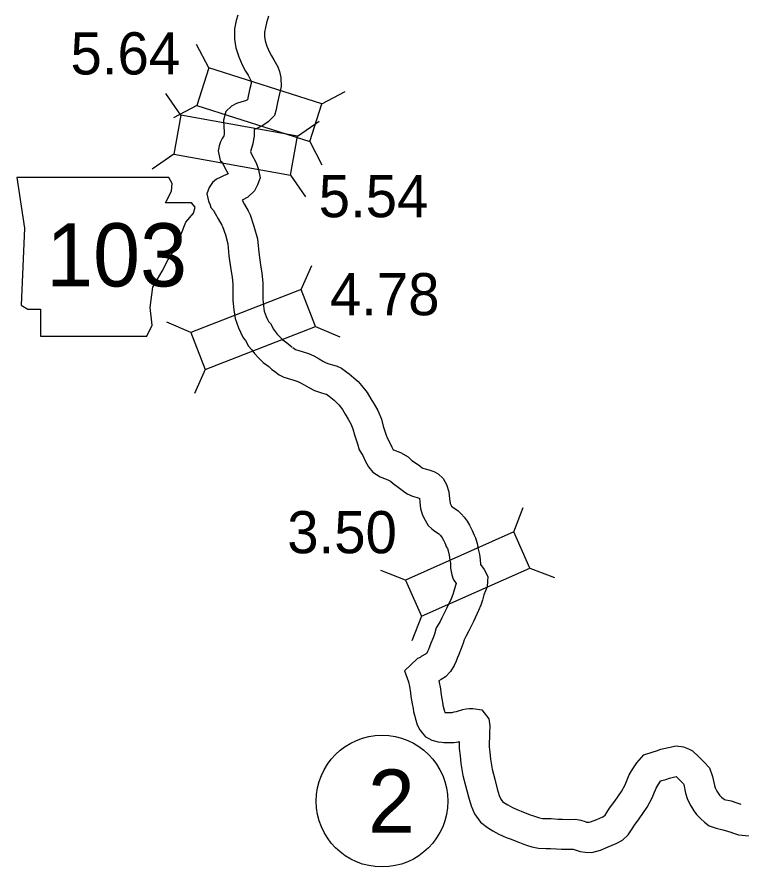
# Model space of a CAD drawing. Extents: x -939622 to -934245, y 1383184 to 1385301.
# Drawn here: x -935325.26 to -935303.48, y 1384136.15 to 1384161.71 of the extents above; entities that cross this region are included whole.
import ezdxf

# ---------------------------------------------------------------- set-up
doc = ezdxf.new("R2010")
doc.units = 0
for name, color, linetype in [('Level 10', 7, 'Continuous'), ('Level 20', 7, 'Continuous'), ('Level 21', 7, 'Continuous'), ('Level 25', 7, 'Continuous'), ('Level 27', 7, 'Continuous')]:
    doc.layers.add(name, color=color, linetype=linetype)

msp = doc.modelspace()

# ---------------------------------------------------------------- linework, layer by layer
at = {"layer": 'Level 10'}
for points in [[(-935318.616, 1384161.766), (-935318.66, 1384161.607), (-935318.715, 1384161.354), (-935318.715, 1384161.042), (-935318.67, 1384160.777), (-935318.583, 1384160.515), (-935318.483, 1384160.27), (-935318.38, 1384160.075), (-935318.3, 1384159.956), (-935318.24, 1384159.843), (-935318.225, 1384159.801), (-935318.216, 1384159.764), (-935318.214, 1384159.712), (-935318.251, 1384159.554), (-935318.301, 1384159.327), (-935318.323, 1384159.22), (-935318.324, 1384159.219), (-935318.381, 1384159.191), (-935318.498, 1384159.16), (-935318.658, 1384159.109), (-935318.805, 1384159.022), (-935318.977, 1384158.867), (-935319.049, 1384158.609), (-935319.034, 1384158.396), (-935319.024, 1384158.264), (-935319.022, 1384158.186), (-935319.024, 1384158.174), (-935319.031, 1384158.138), (-935319.082, 1384158.055), (-935319.139, 1384157.95), (-935319.176, 1384157.838), (-935319.201, 1384157.68), (-935319.142, 1384157.391), (-935319.082, 1384157.341), (-935319.013, 1384157.195), (-935318.906, 1384156.993), (-935319.043, 1384156.936), (-935319.144, 1384156.882), (-935319.251, 1384156.828), (-935319.376, 1384156.734), (-935319.472, 1384156.583), (-935319.541, 1384156.388), (-935319.486, 1384156.132), (-935319.458, 1384156.093), (-935319.426, 1384155.982), (-935319.347, 1384155.887), (-935319.291, 1384155.802), (-935319.208, 1384155.642), (-935319.097, 1384155.449), (-935319.075, 1384155.407), (-935318.987, 1384155.155), (-935318.912, 1384154.883), (-935318.882, 1384154.528), (-935318.826, 1384154.121), (-935318.786, 1384153.885), (-935318.764, 1384153.671), (-935318.765, 1384153.427), (-935318.766, 1384153.182), (-935318.736, 1384152.906), (-935318.695, 1384152.642), (-935318.593, 1384152.361), (-935318.535, 1384152.237), (-935318.455, 1384152.065), (-935318.385, 1384151.982), (-935318.296, 1384151.814), (-935318.197, 1384151.696), (-935318.115, 1384151.586), (-935317.98, 1384151.45), (-935317.854, 1384151.32), (-935317.684, 1384151.196), (-935317.592, 1384151.111), (-935317.479, 1384151.035)], [(-935317.694, 1384161.731), (-935317.747, 1384161.532), (-935317.785, 1384161.392), (-935317.815, 1384161.256), (-935317.815, 1384161.117), (-935317.795, 1384160.996), (-935317.739, 1384160.828), (-935317.666, 1384160.651), (-935317.606, 1384160.536), (-935317.527, 1384160.419), (-935317.413, 1384160.205), (-935317.365, 1384160.065), (-935317.318, 1384159.891), (-935317.312, 1384159.618), (-935317.373, 1384159.356), (-935317.42, 1384159.14), (-935317.441, 1384159.039), (-935317.46, 1384158.93), (-935317.51, 1384158.743), (-935317.7, 1384158.558), (-935317.86, 1384158.444), (-935318.064, 1384158.344), (-935318.127, 1384158.327), (-935318.125, 1384158.308), (-935318.12, 1384158.121), (-935318.138, 1384158.02), (-935318.16, 1384157.89), (-935318.237, 1384157.66), (-935318.208, 1384157.599), (-935318.059, 1384157.319), (-935318.004, 1384157.157), (-935317.98, 1384157.058), (-935317.944, 1384156.877), (-935318.027, 1384156.666), (-935318.116, 1384156.484), (-935318.314, 1384156.292), (-935318.481, 1384156.196), (-935318.418, 1384156.074), (-935318.306, 1384155.879), (-935318.247, 1384155.764), (-935318.128, 1384155.424), (-935318.022, 1384155.043), (-935317.987, 1384154.628), (-935317.936, 1384154.258), (-935317.894, 1384154.006), (-935317.864, 1384153.714), (-935317.865, 1384153.423), (-935317.866, 1384153.229), (-935317.843, 1384153.023), (-935317.819, 1384152.866), (-935317.761, 1384152.706), (-935317.72, 1384152.617), (-935317.69, 1384152.554), (-935317.636, 1384152.49), (-935317.545, 1384152.319), (-935317.491, 1384152.255), (-935317.432, 1384152.176), (-935317.337, 1384152.08), (-935317.262, 1384152.002), (-935317.111, 1384151.893), (-935317.033, 1384151.82), (-935316.98, 1384151.784)], [(-935316.957, 1384151.768), (-935316.884, 1384151.712), (-935316.877, 1384151.709), (-935316.777, 1384151.677), (-935316.674, 1384151.649), (-935316.485, 1384151.59), (-935316.329, 1384151.517), (-935316.169, 1384151.433), (-935316.033, 1384151.349), (-935315.956, 1384151.308), (-935315.873, 1384151.282), (-935315.725, 1384151.241), (-935315.627, 1384151.207), (-935315.492, 1384151.152), (-935315.338, 1384151.033), (-935315.266, 1384150.983), (-935315.121, 1384150.859), (-935314.999, 1384150.747), (-935314.893, 1384150.633), (-935314.728, 1384150.419), (-935314.611, 1384150.231), (-935314.516, 1384150.07), (-935314.405, 1384149.877), (-935314.295, 1384149.613), (-935314.241, 1384149.405), (-935314.151, 1384149.14), (-935314.127, 1384149.056), (-935314.061, 1384148.945), (-935313.979, 1384148.771), (-935313.939, 1384148.697), (-935313.929, 1384148.691), (-935313.719, 1384148.611), (-935313.495, 1384148.486), (-935313.376, 1384148.377), (-935313.269, 1384148.3), (-935313.143, 1384148.209), (-935313.068, 1384148.155), (-935313.05, 1384148.147), (-935312.976, 1384148.127), (-935312.869, 1384148.096), (-935312.716, 1384148.038), (-935312.589, 1384147.968), (-935312.435, 1384147.834), (-935312.336, 1384147.651), (-935312.27, 1384147.427), (-935312.243, 1384147.225), (-935312.23, 1384147.092), (-935312.227, 1384147.079), (-935312.218, 1384147.062), (-935312.185, 1384147.001), (-935312.144, 1384146.968), (-935311.987, 1384146.858), (-935311.893, 1384146.771), (-935311.805, 1384146.67), (-935311.72, 1384146.545), (-935311.644, 1384146.427), (-935311.566, 1384146.273), (-935311.509, 1384146.132), (-935311.467, 1384146.045), (-935311.419, 1384145.879), (-935311.381, 1384145.711), (-935311.349, 1384145.545), (-935311.321, 1384145.393), (-935311.314, 1384145.248), (-935311.201, 1384145.098), (-935311.098, 1384144.884), (-935311.101, 1384144.744), (-935311.115, 1384144.575), (-935311.211, 1384144.334), (-935311.254, 1384144.173), (-935311.31, 1384144.021), (-935311.374, 1384143.859), (-935311.529, 1384143.529), (-935311.61, 1384143.371), (-935311.666, 1384143.252), (-935311.753, 1384143.079), (-935311.811, 1384142.984), (-935311.838, 1384142.885), (-935311.892, 1384142.721), (-935311.971, 1384142.543), (-935312.006, 1384142.448), (-935312.048, 1384142.344), (-935312.107, 1384142.206), (-935312.217, 1384142.033), (-935312.372, 1384141.866), (-935312.503, 1384141.785), (-935312.565, 1384141.748)], [(-935317.502, 1384151.052), (-935317.373, 1384150.954), (-935317.231, 1384150.877), (-935317.032, 1384150.814), (-935316.927, 1384150.785), (-935316.811, 1384150.749), (-935316.729, 1384150.71), (-935316.615, 1384150.651), (-935316.483, 1384150.569), (-935316.305, 1384150.474), (-935316.126, 1384150.418), (-935315.993, 1384150.381), (-935315.947, 1384150.366), (-935315.945, 1384150.365), (-935315.868, 1384150.306), (-935315.816, 1384150.269), (-935315.718, 1384150.185), (-935315.633, 1384150.107), (-935315.58, 1384150.051), (-935315.468, 1384149.905), (-935315.381, 1384149.766), (-935315.295, 1384149.618), (-935315.214, 1384149.478), (-935315.15, 1384149.324), (-935315.103, 1384149.145), (-935315.01, 1384148.872), (-935314.96, 1384148.697), (-935314.857, 1384148.523), (-935314.782, 1384148.364), (-935314.684, 1384148.184), (-935314.558, 1384148.026), (-935314.337, 1384147.883), (-935314.1, 1384147.794), (-935314.026, 1384147.752), (-935313.945, 1384147.678), (-935313.796, 1384147.57), (-935313.667, 1384147.477), (-935313.517, 1384147.371), (-935313.356, 1384147.298), (-935313.221, 1384147.261), (-935313.155, 1384147.242), (-935313.153, 1384147.241), (-935313.153, 1384147.239), (-935313.137, 1384147.123), (-935313.119, 1384146.93), (-935313.072, 1384146.756), (-935313.016, 1384146.646), (-935312.893, 1384146.418), (-935312.779, 1384146.323), (-935312.684, 1384146.247), (-935312.551, 1384146.154), (-935312.539, 1384146.143), (-935312.521, 1384146.122), (-935312.471, 1384146.047), (-935312.424, 1384145.977), (-935312.386, 1384145.901), (-935312.333, 1384145.769), (-935312.311, 1384145.723), (-935312.291, 1384145.654), (-935312.262, 1384145.526), (-935312.233, 1384145.378), (-935312.217, 1384145.289), (-935312.215, 1384145.252), (-935312.222, 1384145.134), (-935312.173, 1384144.936), (-935312.138, 1384144.808), (-935312.046, 1384144.671), (-935312.067, 1384144.619), (-935312.113, 1384144.445), (-935312.152, 1384144.34), (-935312.201, 1384144.215), (-935312.337, 1384143.925), (-935312.418, 1384143.767), (-935312.474, 1384143.647), (-935312.541, 1384143.515), (-935312.644, 1384143.343), (-935312.699, 1384143.148), (-935312.734, 1384143.043), (-935312.805, 1384142.881), (-935312.845, 1384142.773), (-935312.878, 1384142.691), (-935312.906, 1384142.627), (-935312.932, 1384142.585), (-935312.948, 1384142.568), (-935312.969, 1384142.555), (-935313.098, 1384142.479), (-935313.129, 1384142.455), (-935313.207, 1384142.418), (-935313.603, 1384142.052), (-935313.478, 1384141.717), (-935313.449, 1384141.576)], [(-935312.565, 1384141.746), (-935312.523, 1384141.512), (-935312.513, 1384141.396), (-935312.48, 1384141.205), (-935312.453, 1384141.043), (-935312.45, 1384141.014), (-935312.414, 1384140.909), (-935312.401, 1384140.834), (-935312.392, 1384140.801), (-935312.328, 1384140.794), (-935312.317, 1384140.793), (-935312.27, 1384140.795), (-935312.184, 1384140.796), (-935312.169, 1384140.798), (-935312.111, 1384140.815), (-935312.039, 1384140.831), (-935311.944, 1384140.856), (-935311.899, 1384140.864), (-935311.895, 1384140.865), (-935311.852, 1384140.884), (-935311.744, 1384140.907), (-935311.653, 1384140.916), (-935311.55, 1384140.921), (-935311.28, 1384140.881), (-935311.069, 1384140.602), (-935311.035, 1384140.393), (-935311.046, 1384140.172), (-935311.056, 1384139.761), (-935311.036, 1384139.6), (-935311.01, 1384139.39), (-935310.964, 1384139.089), (-935310.882, 1384138.792), (-935310.809, 1384138.503), (-935310.749, 1384138.297), (-935310.701, 1384138.188), (-935310.658, 1384138.123), (-935310.61, 1384138.087), (-935310.497, 1384138.022), (-935310.356, 1384137.944), (-935310.195, 1384137.872), (-935310.095, 1384137.832), (-935309.819, 1384137.724), (-935309.75, 1384137.698), (-935309.66, 1384137.67), (-935309.541, 1384137.633), (-935309.453, 1384137.614), (-935309.331, 1384137.606), (-935309.186, 1384137.614), (-935308.975, 1384137.594), (-935308.846, 1384137.589), (-935308.649, 1384137.583), (-935308.455, 1384137.588), (-935308.302, 1384137.557), (-935308.169, 1384137.515), (-935308.13, 1384137.503), (-935308.082, 1384137.498), (-935308.05, 1384137.495), (-935308.004, 1384137.508), (-935307.818, 1384137.584), (-935307.631, 1384137.663), (-935307.592, 1384137.685), (-935307.564, 1384137.712), (-935307.511, 1384137.787), (-935307.434, 1384137.918), (-935307.27, 1384138.127), (-935307.078, 1384138.418), (-935306.966, 1384138.621), (-935306.842, 1384138.922), (-935306.735, 1384139.106), (-935306.611, 1384139.285), (-935306.403, 1384139.521), (-935306.121, 1384139.614), (-935306.017, 1384139.643), (-935305.889, 1384139.69), (-935305.43, 1384139.797), (-935305.207, 1384139.767), (-935305.057, 1384139.701), (-935304.939, 1384139.64), (-935304.736, 1384139.455), (-935304.598, 1384139.315), (-935304.429, 1384139.13), (-935304.335, 1384138.872), (-935304.281, 1384138.607), (-935304.258, 1384138.536), (-935304.203, 1384138.431), (-935304.15, 1384138.344), (-935304.129, 1384138.316), (-935304.069, 1384138.254), (-935304.002, 1384138.197), (-935303.991, 1384138.188), (-935303.984, 1384138.185), (-935303.78, 1384138.143), (-935303.632, 1384138.091), (-935303.482, 1384138.042)], [(-935313.451, 1384141.587), (-935313.416, 1384141.393), (-935313.406, 1384141.28), (-935313.368, 1384141.056), (-935313.345, 1384140.917), (-935313.332, 1384140.813), (-935313.288, 1384140.682), (-935313.28, 1384140.637), (-935313.224, 1384140.427), (-935313.139, 1384140.274), (-935313.071, 1384140.182), (-935312.967, 1384140.065), (-935312.874, 1384140.017), (-935312.779, 1384139.961), (-935312.59, 1384139.915), (-935312.48, 1384139.906), (-935312.417, 1384139.899), (-935312.344, 1384139.892), (-935312.253, 1384139.895), (-935312.117, 1384139.896), (-935311.976, 1384139.916), (-935311.952, 1384139.923), (-935311.957, 1384139.715), (-935311.929, 1384139.49), (-935311.902, 1384139.267), (-935311.845, 1384138.899), (-935311.752, 1384138.562), (-935311.678, 1384138.266), (-935311.596, 1384137.989), (-935311.493, 1384137.753), (-935311.32, 1384137.495), (-935311.107, 1384137.335), (-935310.941, 1384137.239), (-935310.76, 1384137.139), (-935310.546, 1384137.043), (-935310.425, 1384136.995), (-935310.141, 1384136.884), (-935310.043, 1384136.847), (-935309.93, 1384136.812), (-935309.769, 1384136.761), (-935309.575, 1384136.72), (-935309.338, 1384136.705), (-935309.206, 1384136.711), (-935309.034, 1384136.695), (-935308.876, 1384136.69), (-935308.652, 1384136.683), (-935308.535, 1384136.686), (-935308.526, 1384136.684), (-935308.439, 1384136.656), (-935308.316, 1384136.618), (-935308.172, 1384136.602), (-935307.965, 1384136.583), (-935307.709, 1384136.656), (-935307.473, 1384136.753), (-935307.231, 1384136.854), (-935307.046, 1384136.961), (-935306.878, 1384137.123), (-935306.754, 1384137.298), (-935306.688, 1384137.411), (-935306.54, 1384137.6), (-935306.307, 1384137.952), (-935306.153, 1384138.231), (-935306.034, 1384138.522), (-935305.974, 1384138.623), (-935305.901, 1384138.73), (-935305.89, 1384138.743), (-935305.858, 1384138.753), (-935305.739, 1384138.787), (-935305.631, 1384138.826), (-935305.433, 1384138.872), (-935305.36, 1384138.805), (-935305.25, 1384138.695), (-935305.213, 1384138.654), (-935305.204, 1384138.628), (-935305.152, 1384138.375), (-935305.09, 1384138.186), (-935304.987, 1384137.987), (-935304.895, 1384137.838), (-935304.816, 1384137.732), (-935304.687, 1384137.599), (-935304.576, 1384137.503), (-935304.433, 1384137.389), (-935304.226, 1384137.316), (-935304.022, 1384137.274), (-935303.92, 1384137.238), (-935303.76, 1384137.186)], [(-935303.763, 1384137.187), (-935303.551, 1384137.117), (-935303.236, 1384137.09), (-935303.021, 1384137.073), (-935302.896, 1384137.049), (-935302.808, 1384137.018), (-935302.633, 1384136.99), (-935302.546, 1384136.972), (-935302.453, 1384136.938), (-935302.308, 1384136.9), (-935302.252, 1384136.883), (-935302.18, 1384136.846), (-935302.077, 1384136.797), (-935301.974, 1384136.747), (-935301.881, 1384136.707), (-935301.798, 1384136.679)]]:
    msp.add_lwpolyline(points, dxfattribs=at)
at = {"layer": 'Level 20'}
for p, q in [((-935319.49, 1384160.175), (-935319.854, 1384160.878)), ((-935320.326, 1384158.753), (-935320.778, 1384159.403)), ((-935316.092, 1384159.099), (-935315.389, 1384159.464)), ((-935319.848, 1384159.043), (-935320.551, 1384158.678)), ((-935316.818, 1384158.122), (-935316.168, 1384158.574)), ((-935316.45, 1384157.967), (-935316.086, 1384157.264)), ((-935320.536, 1384157.584), (-935321.187, 1384157.132)), ((-935317.029, 1384156.953), (-935316.577, 1384156.302)), ((-935316.707, 1384153.513), (-935316.389, 1384154.238)), ((-935320.028, 1384152.219), (-935320.753, 1384152.537)), ((-935316.276, 1384152.406), (-935315.55, 1384152.088)), ((-935319.596, 1384151.112), (-935319.915, 1384150.387)), ((-935310.315, 1384146.225), (-935310.03, 1384146.964)), ((-935313.573, 1384144.78), (-935314.312, 1384145.065)), ((-935309.833, 1384145.139), (-935309.094, 1384144.854)), ((-935313.091, 1384143.694), (-935313.376, 1384142.955))]:
    msp.add_line(p, q, dxfattribs=at)
for points in [[(-935319.848, 1384159.043), (-935316.45, 1384157.967), (-935316.092, 1384159.099), (-935319.49, 1384160.175)], [(-935320.536, 1384157.584), (-935317.029, 1384156.953), (-935316.818, 1384158.122), (-935320.326, 1384158.753)], [(-935319.596, 1384151.112), (-935316.276, 1384152.406), (-935316.707, 1384153.513), (-935320.028, 1384152.219)], [(-935313.091, 1384143.694), (-935309.833, 1384145.139), (-935310.315, 1384146.225), (-935313.573, 1384144.78)]]:
    msp.add_lwpolyline(points, close=True, dxfattribs=at)
at = {"layer": 'Level 21'}
msp.add_lwpolyline([(-935325.256, 1384156.88), (-935325.027, 1384155.357), (-935325.129, 1384153.048), (-935324.926, 1384152.921), (-935324.545, 1384152.921), (-935324.545, 1384152.109), (-935321.348, 1384152.109), (-935321.195, 1384152.439), (-935321.246, 1384152.972), (-935321.17, 1384153.581), (-935320.891, 1384154.063), (-935320.713, 1384154.418), (-935320.459, 1384154.799), (-935320.307, 1384155.205), (-935320.18, 1384155.535), (-935319.952, 1384155.814), (-935319.901, 1384155.992), (-935320.003, 1384156.119), (-935320.789, 1384156.119), (-935320.612, 1384156.474), (-935320.586, 1384156.702), (-935320.691, 1384156.878)], close=True, dxfattribs=at)
at = {"layer": 'Level 27'}
msp.add_circle((-935314.276, 1384138.132), 1.98, dxfattribs=at)

# ---------------------------------------------------------------- texts
at = {"layer": 'Level 21'}
msp.add_text('103', height=1.9008, dxfattribs=at).set_placement((-935324.381, 1384153.606))
at = {"layer": 'Level 25'}
for s, p in [('5.64', (-935323.646, 1384159.98)), ('5.54', (-935316.181, 1384155.687)), ('4.78', (-935315.845, 1384152.74)), ('3.50', (-935317.128, 1384145.585))]:
    msp.add_text(s, height=1.2672, dxfattribs=at).set_placement(p)
at = {"layer": 'Level 27'}
msp.add_text('2', height=1.901, dxfattribs=at).set_placement((-935314.701, 1384137.181))

doc.saveas('drawing.dxf')
